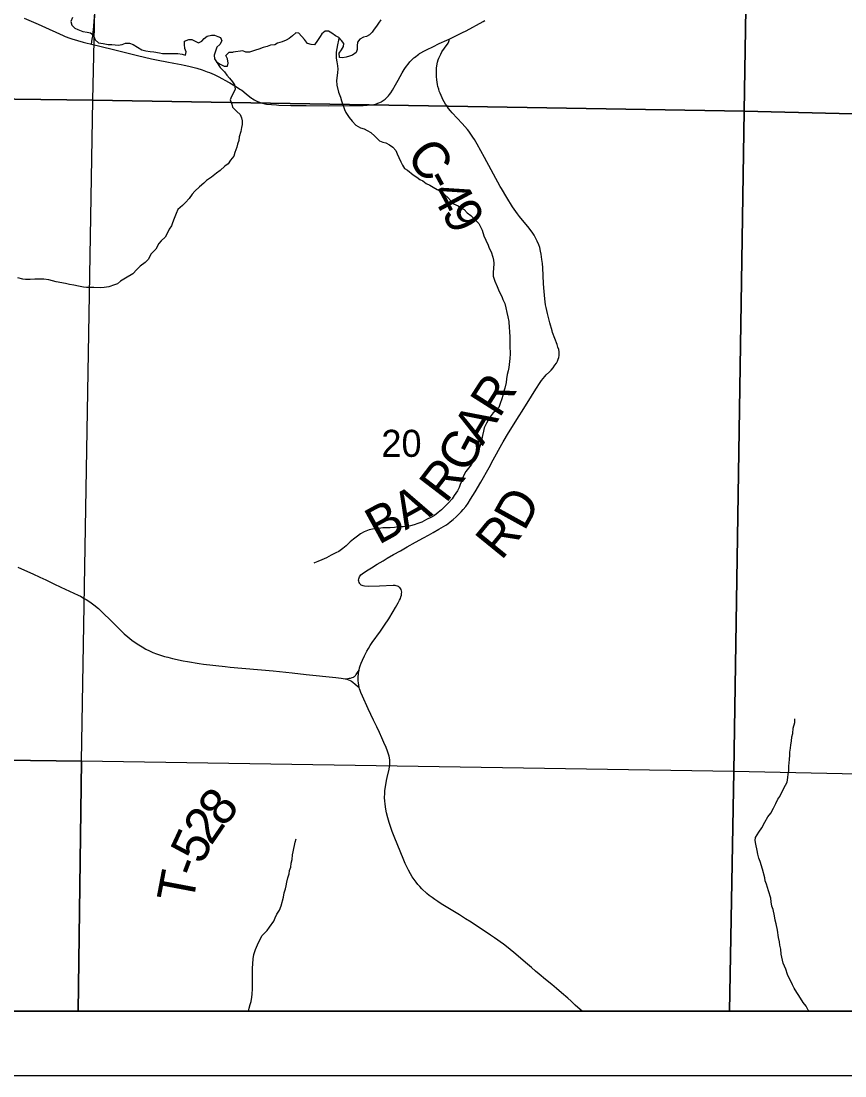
# Model space of a CAD drawing. Extents: x 0 to 34, y 0 to 22.
# Drawn here: x 11.294 to 12.568, y 13.5 to 15.132 of the extents above; entities that cross this region are included whole.
import ezdxf

# ---------------------------------------------------------------- set-up
doc = ezdxf.new("R2010")
doc.units = 0
for name, color, linetype in [('GM_X_Corporation', 7, 'Continuous'), ('GM_X_County_Road', 7, 'Continuous'), ('GM_X_County_Road_Text', 7, 'Continuous'), ('GM_X_Minor_River', 7, 'Continuous'), ('GM_X_Section_Text', 7, 'Continuous'), ('GM_X_Township_Road', 7, 'Continuous'), ('GM_X_Township_Road_Text', 7, 'Continuous'), ('SH_Data', 7, 'Continuous')]:
    doc.layers.add(name, color=color, linetype=linetype)

msp = doc.modelspace()

# ---------------------------------------------------------------- linework, layer by layer
at = {"layer": 'GM_X_Corporation'}
for points in [[(10.6, 16.036), (10.6, 15.0201), (11.4045, 15.0097), (11.4274, 16.0262)], [(11.4274, 16.0262), (12.4291, 16.0062), (12.4126, 14.9928), (11.4045, 15.0097)], [(12.4291, 16.0062), (13.4336, 15.974), (13.4208, 14.9679), (12.4126, 14.9928)], [(10.6, 15.0201), (10.6, 13.9971), (11.3871, 13.9868), (11.4045, 15.0097)], [(11.4045, 15.0097), (12.4126, 14.9928), (12.3963, 13.9711), (11.3871, 13.9868)], [(12.4126, 14.9928), (13.4208, 14.9679), (13.4018, 13.9496), (12.3963, 13.9711)], [(10.6, 13.9971), (10.6, 13.6), (11.382, 13.6), (11.3871, 13.9868)], [(11.382, 13.6), (12.3898, 13.6), (12.3963, 13.9711), (11.3871, 13.9868)], [(12.3898, 13.6), (13.3964, 13.6), (13.4018, 13.9496), (12.3963, 13.9711)]]:
    msp.add_lwpolyline(points, close=True, dxfattribs=at)
msp.add_lwpolyline([(10.9052, 15.3502), (10.897, 14.5214), (10.8818, 13.7678), (10.8788, 13.6), (16.4214, 13.6), (16.4212, 13.6609), (16.4339, 14.3806), (16.438, 14.5908), (16.4419, 14.8642), (16.4498, 15.4626)], dxfattribs=at)
at = {"layer": 'GM_X_County_Road'}
for points in [[(11.2986, 15.1368), (11.32, 15.1273), (11.3257, 15.1247), (11.3586, 15.1097), (11.3617, 15.1084), (11.369, 15.1056), (11.3723, 15.1047), (11.39, 15.0996), (11.3937, 15.0987), (11.4026, 15.0966), (11.4349, 15.0885), (11.4739, 15.079), (11.4957, 15.0739), (11.506, 15.0716), (11.519, 15.0691), (11.5303, 15.0672), (11.5413, 15.0651), (11.5461, 15.0641), (11.5531, 15.0626), (11.5593, 15.061), (11.5655, 15.0593), (11.5739, 15.0567), (11.5817, 15.0538), (11.5853, 15.0524), (11.5926, 15.0493), (11.5996, 15.0459), (11.6147, 15.0379), (11.6168, 15.0367), (11.6243, 15.032), (11.6333, 15.0264), (11.6351, 15.0251), (11.6421, 15.0197), (11.6503, 15.0131), (11.6521, 15.0118), (11.6544, 15.0103), (11.6565, 15.0092), (11.6594, 15.0077), (11.6624, 15.0065), (11.665, 15.0057), (11.6691, 15.0046), (11.6711, 15.0041), (11.6736, 15.0037), (11.6887, 15.0024), (11.6925, 15.0023), (11.711, 15.0017), (11.7346, 15.0015), (11.77, 15.0012), (11.8229, 15.0018), (11.8294, 15.0021), (11.8356, 15.0027), (11.8397, 15.0033), (11.8436, 15.0042), (11.8459, 15.0051), (11.8512, 15.0073), (11.8524, 15.0081), (11.8572, 15.0115), (11.8586, 15.0128), (11.862, 15.0163), (11.8638, 15.0185), (11.8658, 15.0214), (11.8683, 15.0254), (11.8732, 15.0336), (11.8773, 15.041), (11.8834, 15.052), (11.8865, 15.0572), (11.8885, 15.0602), (11.8939, 15.0677), (11.8951, 15.069), (11.9012, 15.0753), (11.9023, 15.0761), (11.9091, 15.0811), (11.9103, 15.0818), (11.919, 15.0867), (11.9218, 15.0881), (11.9305, 15.0923), (11.9406, 15.0973), (11.9525, 15.1028), (11.956, 15.1044), (11.9664, 15.1092), (11.9767, 15.1143), (11.9825, 15.1173), (12.0086, 15.1317), (12.0114, 15.1331)], [(11.8167, 14.1008), (11.8161, 14.1045), (11.8157, 14.108), (11.8152, 14.1113), (11.8151, 14.1144), (11.8152, 14.1177), (11.8156, 14.1223), (11.8163, 14.1263), (11.8167, 14.1279), (11.8175, 14.1312), (11.8185, 14.1347), (11.8198, 14.1386), (11.8218, 14.1435), (11.825, 14.15), (11.8285, 14.157), (11.8312, 14.1616), (11.834, 14.166), (11.8369, 14.1704), (11.8498, 14.1884), (11.8561, 14.1976), (11.8625, 14.2074), (11.8693, 14.2184), (11.873, 14.2247), (11.8772, 14.232), (11.8792, 14.2359), (11.8805, 14.2387), (11.8815, 14.2414), (11.8821, 14.2437), (11.8825, 14.2463), (11.8826, 14.2486), (11.8823, 14.2506), (11.8819, 14.2525), (11.8809, 14.2544), (11.8799, 14.2556), (11.8788, 14.2565), (11.8775, 14.2572), (11.8761, 14.2578), (11.8741, 14.2584), (11.8723, 14.2587), (11.8693, 14.259), (11.8482, 14.2579), (11.8319, 14.2573), (11.8251, 14.2576), (11.8228, 14.2581), (11.8214, 14.2586), (11.82, 14.2596), (11.8184, 14.2609), (11.8176, 14.2619), (11.8167, 14.2636), (11.8161, 14.2654), (11.8159, 14.2672), (11.8161, 14.2689), (11.8166, 14.2708), (11.8172, 14.2722), (11.8182, 14.2737), (11.8196, 14.2753), (11.8213, 14.2768), (11.8235, 14.2785), (11.8306, 14.2831), (11.836, 14.2864), (11.8448, 14.2917), (11.8537, 14.2971), (11.8602, 14.301), (11.87, 14.3067), (11.8805, 14.3127), (11.8913, 14.3187), (11.904, 14.3257), (11.9164, 14.3326), (11.924, 14.3368), (11.9315, 14.341), (11.94, 14.3459), (11.9508, 14.3524), (11.9537, 14.3544), (11.9578, 14.3574), (11.9622, 14.361), (11.967, 14.3652), (11.9709, 14.369), (11.9747, 14.373), (11.9779, 14.3766), (11.9817, 14.3813), (11.9852, 14.3862), (11.9891, 14.3922), (11.9962, 14.404), (12.0049, 14.4188), (12.0178, 14.4416), (12.024, 14.4532), (12.0374, 14.4774), (12.0398, 14.4814), (12.048, 14.4952), (12.0643, 14.5213), (12.0689, 14.5285), (12.0834, 14.5519), (12.09, 14.5626), (12.0969, 14.5731), (12.0991, 14.5762), (12.1039, 14.5824), (12.1062, 14.585), (12.1112, 14.5897), (12.1139, 14.5923), (12.1168, 14.5957), (12.1197, 14.5996), (12.1219, 14.6031), (12.1235, 14.606), (12.1248, 14.609), (12.1256, 14.6119), (12.1261, 14.6147), (12.1262, 14.6177), (12.126, 14.6206), (12.1255, 14.6238), (12.1243, 14.6278), (12.123, 14.6319), (12.1161, 14.6503), (12.1152, 14.6531), (12.1118, 14.6655), (12.1082, 14.6799), (12.106, 14.689), (12.1052, 14.693), (12.1039, 14.7026), (12.1034, 14.7079), (12.1025, 14.7194), (12.102, 14.7263), (12.1009, 14.7504), (12.1004, 14.757), (12.0996, 14.7631), (12.0984, 14.7715), (12.0975, 14.7764), (12.0961, 14.7819), (12.0947, 14.7861), (12.0923, 14.7919), (12.0903, 14.796), (12.0873, 14.8008), (12.0852, 14.8041), (12.0831, 14.8074), (12.0779, 14.8142), (12.0748, 14.8179), (12.0648, 14.8299), (12.0615, 14.8341), (12.0565, 14.8412), (12.054, 14.8449), (12.0452, 14.8592), (12.0368, 14.8729), (12.035, 14.8762), (12.0106, 14.9213), (11.9992, 14.9418), (11.995, 14.949), (11.9927, 14.9528), (11.9863, 14.962), (11.9844, 14.9645), (11.9803, 14.9693), (11.976, 14.9739), (11.9609, 14.99), (11.9581, 14.9932), (11.9551, 14.997), (11.9523, 15.0009), (11.9503, 15.0039), (11.9463, 15.011), (11.9451, 15.0135), (11.9419, 15.0207), (11.9407, 15.0238), (11.9398, 15.0269), (11.9387, 15.031), (11.9381, 15.0341), (11.9374, 15.0378), (11.9369, 15.0414), (11.9365, 15.0464), (11.9363, 15.0499), (11.9365, 15.0593), (11.9376, 15.0663), (11.9382, 15.0687), (11.9391, 15.072), (11.9402, 15.075), (11.9415, 15.078), (11.943, 15.0812), (11.9449, 15.0845), (11.9487, 15.0902), (11.9543, 15.098), (11.955, 15.0993), (11.9556, 15.1008), (11.9558, 15.1022), (11.956, 15.1035), (11.956, 15.1044)], [(11.2889, 14.2872), (11.3037, 14.2805), (11.3117, 14.2768), (11.3229, 14.2716), (11.332, 14.2674), (11.3443, 14.2616), (11.3552, 14.2565), (11.3821, 14.2441), (11.3857, 14.2423), (11.3916, 14.2389), (11.3945, 14.2372), (11.4, 14.2336), (11.4064, 14.229), (11.4134, 14.2231), (11.4159, 14.2209), (11.4366, 14.2003), (11.448, 14.1891), (11.4532, 14.1843), (11.459, 14.1792), (11.4651, 14.1743), (11.4703, 14.1705), (11.4757, 14.1669), (11.4809, 14.1637), (11.4868, 14.1605), (11.4925, 14.1577), (11.4976, 14.1554), (11.5032, 14.1531), (11.5093, 14.1509), (11.5154, 14.1491), (11.5208, 14.1477), (11.5278, 14.146), (11.5444, 14.1425), (11.5514, 14.1412), (11.5691, 14.1382), (11.576, 14.1373), (11.6096, 14.1334), (11.6172, 14.1326), (11.6839, 14.1268), (11.7129, 14.1239), (11.7349, 14.1213), (11.7806, 14.1164), (11.7887, 14.1155), (11.792, 14.1151), (11.7953, 14.1145), (11.7977, 14.1139), (11.8005, 14.1129), (11.803, 14.1117), (11.805, 14.1106), (11.8071, 14.1091), (11.8105, 14.1063), (11.8167, 14.1008)], [(11.7953, 14.1145), (11.799, 14.1149), (11.8012, 14.1152), (11.8036, 14.1156), (11.8061, 14.1163), (11.8078, 14.1171), (11.8085, 14.1175), (11.8094, 14.1181), (11.8102, 14.1188), (11.811, 14.1195), (11.8117, 14.1204), (11.8123, 14.1212), (11.8142, 14.124), (11.8167, 14.1279)], [(12.1616, 13.6), (12.1588, 13.6028), (12.1511, 13.6095), (12.1447, 13.6154), (12.1394, 13.6201), (12.1297, 13.6285), (12.1221, 13.635), (12.1146, 13.6415), (12.1053, 13.6491), (12.0955, 13.6574), (12.0898, 13.6622), (12.0834, 13.6675), (12.0771, 13.6729), (12.0704, 13.6785), (12.0594, 13.6882), (12.0472, 13.6981), (12.04, 13.7038), (12.0262, 13.7136), (12.0202, 13.7177), (11.9903, 13.7379), (11.9815, 13.7433), (11.972, 13.7492), (11.9592, 13.7569), (11.9437, 13.7664), (11.9385, 13.7698), (11.9338, 13.773), (11.9295, 13.776), (11.9252, 13.7794), (11.9216, 13.7824), (11.9138, 13.7897), (11.9107, 13.7929), (11.9076, 13.7964), (11.9048, 13.7998), (11.9019, 13.8037), (11.899, 13.8081), (11.8961, 13.8128), (11.893, 13.8184), (11.8905, 13.8235), (11.888, 13.8288), (11.8847, 13.8362), (11.881, 13.8454), (11.8708, 13.8706), (11.8679, 13.8782), (11.8633, 13.8921), (11.8612, 13.8992), (11.8591, 13.9072), (11.858, 13.9126), (11.8569, 13.9204), (11.8564, 13.9255), (11.8562, 13.9301), (11.8564, 13.9375), (11.8567, 13.9413), (11.857, 13.9445), (11.858, 13.9503), (11.8592, 13.9569), (11.8603, 13.962), (11.863, 13.9748), (11.8641, 13.9812), (11.8644, 13.9853), (11.8642, 13.9886), (11.8637, 13.992), (11.863, 13.995), (11.8623, 13.9977), (11.8606, 14.0023), (11.8583, 14.0082), (11.8551, 14.0159), (11.8521, 14.0229), (11.8482, 14.0316), (11.8441, 14.0403), (11.8391, 14.0506), (11.8307, 14.0682), (11.8219, 14.0874), (11.8193, 14.0932), (11.8181, 14.0963), (11.8172, 14.0989), (11.8167, 14.1008)]]:
    msp.add_lwpolyline(points, dxfattribs=at)
at = {"layer": 'GM_X_Minor_River'}
for points in [[(11.3735, 15.1379), (11.3709, 15.1318), (11.3724, 15.1257), (11.377, 15.1212), (11.3815, 15.1193), (11.3891, 15.1163), (11.396, 15.1151), (11.4009, 15.114), (11.4055, 15.111), (11.4085, 15.103), (11.4135, 15.0984), (11.4207, 15.0977), (11.4283, 15.0962), (11.434, 15.0958), (11.4393, 15.0954), (11.4439, 15.0947), (11.4499, 15.0962), (11.4553, 15.0981), (11.4613, 15.0981), (11.4674, 15.0959), (11.4807, 15.0879), (11.4868, 15.0864), (11.4933, 15.0853), (11.4993, 15.0845), (11.5081, 15.083), (11.5126, 15.0823), (11.5214, 15.0819), (11.5365, 15.0819), (11.543, 15.0808), (11.5479, 15.0796), (11.5491, 15.0846), (11.5472, 15.0899), (11.5464, 15.096), (11.5467, 15.1009), (11.5532, 15.1036), (11.5577, 15.1036), (11.5631, 15.1013), (11.568, 15.0983), (11.5733, 15.101), (11.5771, 15.1055), (11.5816, 15.109), (11.5881, 15.1105), (11.593, 15.1105), (11.598, 15.1086), (11.6025, 15.1067), (11.6044, 15.1014), (11.601, 15.0961), (11.5965, 15.0919), (11.5946, 15.0858), (11.5924, 15.0797), (11.5931, 15.0736), (11.5962, 15.0691), (11.6019, 15.0653), (11.608, 15.0626), (11.6129, 15.0623), (11.614, 15.0672), (11.6133, 15.074), (11.6106, 15.079), (11.6155, 15.0843), (11.622, 15.0842)], [(11.8504, 15.1344), (11.8466, 15.1291), (11.8436, 15.1245), (11.8398, 15.1196), (11.8371, 15.115), (11.8326, 15.1108), (11.828, 15.1086), (11.8235, 15.1074), (11.8178, 15.104), (11.8144, 15.0994), (11.8137, 15.0941), (11.8137, 15.0884), (11.8122, 15.0838), (11.8065, 15.0797), (11.8016, 15.0777), (11.7966, 15.0762), (11.7909, 15.0755), (11.7864, 15.0758), (11.786, 15.0827), (11.7894, 15.0876), (11.7928, 15.0929), (11.7931, 15.0975), (11.7897, 15.102), (11.7855, 15.1066), (11.7802, 15.1096), (11.7745, 15.1134), (11.7695, 15.1164), (11.7642, 15.1164), (11.7589, 15.1126), (11.7567, 15.1081), (11.7521, 15.1024), (11.7476, 15.0955), (11.7427, 15.0959), (11.737, 15.0974), (11.732, 15.1035), (11.7236, 15.1133), (11.7187, 15.1141), (11.7138, 15.1095), (11.7085, 15.1053), (11.7039, 15.1027), (11.6975, 15.1), (11.6906, 15.0981), (11.6861, 15.0954), (11.6796, 15.0947), (11.6747, 15.0928), (11.6683, 15.0912), (11.6618, 15.0889), (11.6565, 15.0874), (11.6516, 15.0859)], [(11.7857, 15.1064), (11.7848, 15.1028), (11.7833, 15.0956), (11.781, 15.0842), (11.781, 15.0796), (11.7814, 15.0747), (11.7822, 15.0694), (11.7834, 15.0629), (11.7838, 15.058), (11.7834, 15.0526), (11.7827, 15.0481), (11.7819, 15.0405), (11.782, 15.0333), (11.785, 15.0223), (11.7877, 15.0143), (11.7892, 15.009), (11.7927, 15.0002), (11.7942, 14.9953), (11.7961, 14.9907), (11.8011, 14.9831), (11.8057, 14.9775), (11.8118, 14.971), (11.819, 14.9672), (11.8247, 14.9653), (11.8292, 14.9631), (11.8346, 14.9596), (11.841, 14.9543), (11.8483, 14.9471), (11.8532, 14.9449), (11.8578, 14.9437), (11.8635, 14.9407), (11.8688, 14.9369), (11.8734, 14.932), (11.8757, 14.927), (11.878, 14.921), (11.881, 14.9145), (11.8837, 14.9092), (11.8871, 14.9043), (11.8917, 14.9016), (11.9001, 14.8944), (11.9058, 14.8906), (11.9107, 14.8872), (11.9153, 14.8849), (11.9202, 14.8811), (11.9259, 14.8785), (11.9313, 14.8751), (11.9373, 14.8717), (11.9419, 14.869), (11.9495, 14.8633), (11.9541, 14.8591), (11.9587, 14.8542), (11.9629, 14.8493), (11.9697, 14.8463), (11.9743, 14.8432), (11.9792, 14.8409), (11.9838, 14.8356), (11.9895, 14.8315), (11.9948, 14.8262), (12.0017, 14.8189), (12.0047, 14.8136), (12.007, 14.8087), (12.0097, 14.8), (12.0128, 14.7931), (12.0162, 14.7855), (12.0181, 14.781), (12.0208, 14.7749), (12.0235, 14.7669), (12.0246, 14.7624), (12.025, 14.7578), (12.0247, 14.7491), (12.0243, 14.7441), (12.0243, 14.7373), (12.0266, 14.7297), (12.0304, 14.7213), (12.0335, 14.7137), (12.0373, 14.7061), (12.0388, 14.7016), (12.0419, 14.6951), (12.0438, 14.6887), (12.0454, 14.6815), (12.0469, 14.6746), (12.0481, 14.6674), (12.0489, 14.6575), (12.0496, 14.6526), (12.0497, 14.6427), (12.05, 14.6374), (12.0501, 14.6298), (12.0505, 14.6173), (12.0498, 14.61), (12.0483, 14.5963), (12.0475, 14.591), (12.046, 14.5853), (12.0449, 14.5785), (12.0442, 14.5728), (12.0419, 14.5644), (12.0408, 14.5595), (12.0389, 14.553), (12.0374, 14.5477), (12.0351, 14.5405), (12.0329, 14.5344), (12.0287, 14.5298)], [(11.6516, 15.0859), (11.647, 15.084), (11.6413, 15.084), (11.6368, 15.0862), (11.6219, 15.0842)], [(11.5962, 15.0691), (11.6019, 15.0604), (11.6084, 15.0535), (11.6122, 15.0486), (11.6164, 15.044), (11.6206, 15.0383), (11.624, 15.0334), (11.6248, 15.027), (11.6218, 15.0201), (11.6195, 15.0155), (11.6173, 15.0102), (11.6196, 15.0034), (11.6207, 14.9988), (11.6276, 14.9924), (11.6329, 14.9875), (11.6348, 14.9825), (11.6356, 14.978), (11.6356, 14.9723), (11.6349, 14.9677), (11.6337, 14.9616), (11.6311, 14.9533), (11.6304, 14.9476), (11.6285, 14.9419), (11.6274, 14.9369), (11.6243, 14.9289), (11.6228, 14.9232), (11.6175, 14.9168), (11.6141, 14.9114), (11.6092, 14.9076), (11.6016, 14.9008), (11.5963, 14.897), (11.5884, 14.8909), (11.5808, 14.8855), (11.5763, 14.8814), (11.5698, 14.8757), (11.5626, 14.8688), (11.5585, 14.8642), (11.5536, 14.8578), (11.5483, 14.8517), (11.5437, 14.8467), (11.5362, 14.8406), (11.5335, 14.8346), (11.5305, 14.8266), (11.5282, 14.8201), (11.5267, 14.8152), (11.523, 14.8102), (11.5207, 14.8057), (11.5165, 14.7981), (11.5105, 14.7924), (11.5071, 14.7878), (11.5022, 14.7794), (11.495, 14.7722), (11.4901, 14.7631), (11.4859, 14.7585), (11.478, 14.7528), (11.4727, 14.7478), (11.4666, 14.741), (11.4552, 14.7345), (11.4477, 14.7296), (11.4427, 14.7258), (11.4382, 14.7242), (11.4295, 14.7212), (11.4222, 14.72), (11.4169, 14.7193), (11.4063, 14.72), (11.3949, 14.72), (11.3904, 14.7207), (11.3828, 14.7219), (11.3752, 14.7234), (11.3687, 14.7245), (11.3626, 14.7264), (11.3482, 14.7287), (11.3368, 14.7317), (11.3288, 14.7328), (11.3148, 14.7328), (11.3079, 14.7324), (11.3007, 14.7324), (11.2962, 14.7331), (11.2886, 14.735)], [(12.0287, 14.5298), (12.0242, 14.526), (12.0181, 14.518), (12.0136, 14.51), (12.0102, 14.5028), (12.0091, 14.4979), (12.0076, 14.491), (12.0065, 14.4857), (12.0053, 14.4808), (12.0038, 14.4754), (12.0019, 14.4693), (11.9985, 14.4629), (11.9967, 14.4572), (11.9929, 14.4511), (11.9899, 14.4454), (11.9861, 14.4404), (11.9819, 14.4351), (11.9781, 14.4283), (11.9759, 14.4222), (11.9732, 14.4153), (11.9714, 14.4104), (11.9687, 14.4054), (11.9638, 14.3982), (11.9608, 14.3929), (11.9547, 14.386), (11.9502, 14.3819), (11.9441, 14.3758), (11.9392, 14.3716), (11.9335, 14.3674), (11.9286, 14.3647), (11.921, 14.3609), (11.9138, 14.3571), (11.9077, 14.3548), (11.9021, 14.3525), (11.8964, 14.3514), (11.8918, 14.3506), (11.885, 14.3498), (11.8778, 14.3498), (11.8713, 14.3487), (11.8649, 14.3483), (11.8588, 14.3479), (11.8535, 14.3483), (11.847, 14.3471), (11.8417, 14.3467), (11.8372, 14.346), (11.8322, 14.3448), (11.8246, 14.3421), (11.819, 14.3387), (11.8144, 14.3353), (11.808, 14.3303), (11.8027, 14.3265), (11.7966, 14.3204), (11.7917, 14.3162), (11.7852, 14.3117), (11.7807, 14.3094), (11.7735, 14.3056), (11.7663, 14.3014), (11.7591, 14.2983), (11.753, 14.296), (11.7477, 14.2938), (11.7464, 14.2933)], [(12.5126, 13.6), (12.5116, 13.6016), (12.5082, 13.6077), (12.5036, 13.6137), (12.4971, 13.6244), (12.494, 13.6293), (12.4899, 13.6358), (12.4872, 13.6407), (12.4845, 13.6464), (12.4818, 13.651), (12.4795, 13.657), (12.4769, 13.665), (12.4746, 13.67), (12.4727, 13.6745), (12.4696, 13.6882), (12.4692, 13.6962), (12.4676, 13.7023), (12.4669, 13.7076), (12.4657, 13.714), (12.4638, 13.7254), (12.4619, 13.7353), (12.4603, 13.741), (12.4592, 13.7479), (12.4572, 13.7577), (12.4553, 13.7627), (12.4542, 13.7695), (12.4534, 13.7748), (12.4499, 13.7866), (12.4469, 13.7969), (12.445, 13.8018), (12.4442, 13.8064), (12.4407, 13.8201), (12.4369, 13.8318), (12.435, 13.8368), (12.4335, 13.8429), (12.4323, 13.8486), (12.4304, 13.8588), (12.4292, 13.8641), (12.43, 13.8687), (12.4353, 13.8771), (12.4398, 13.8839), (12.4443, 13.8927), (12.4489, 13.901), (12.4534, 13.9068), (12.4579, 13.9144), (12.4613, 13.9216), (12.4647, 13.9281), (12.4674, 13.9326), (12.473, 13.944), (12.4764, 13.9501), (12.4787, 13.9547), (12.4802, 13.9619), (12.4806, 13.9669), (12.4813, 13.9722), (12.4817, 13.9794), (12.4824, 13.9897), (12.4832, 13.9961), (12.4831, 14.0007), (12.4839, 14.0072), (12.4846, 14.0121), (12.4854, 14.0182), (12.4861, 14.0246), (12.4876, 14.03), (12.4883, 14.0379), (12.4906, 14.0467), (12.491, 14.0524), (12.491, 14.0525)], [(11.6457, 13.6), (11.6457, 13.6003), (11.6468, 13.6049), (11.6483, 13.6106), (11.6498, 13.6152), (11.6509, 13.622), (11.6513, 13.6266), (11.652, 13.6346), (11.652, 13.6498), (11.6516, 13.6551), (11.6516, 13.6669), (11.6523, 13.6733), (11.6527, 13.6813), (11.6538, 13.6881), (11.6564, 13.6954), (11.6613, 13.7064), (11.6666, 13.7171), (11.6742, 13.725), (11.678, 13.7304), (11.6848, 13.7395), (11.6866, 13.7448), (11.6893, 13.7502), (11.6934, 13.7566), (11.6961, 13.7631), (11.6995, 13.7768), (11.701, 13.7832), (11.7028, 13.7897), (11.7036, 13.7943), (11.7051, 13.8), (11.7062, 13.8064), (11.7085, 13.8125), (11.7092, 13.8178), (11.7111, 13.8232), (11.7115, 13.8292), (11.713, 13.8349), (11.7137, 13.8422), (11.7148, 13.8467), (11.7156, 13.8517), (11.7167, 13.8566), (11.7178, 13.8619), (11.7193, 13.8669)]]:
    msp.add_lwpolyline(points, dxfattribs=at)
at = {"layer": 'GM_X_Township_Road'}
msp.add_lwpolyline([(11.4026, 15.0966), (11.4039, 15.104), (11.4047, 15.1091), (11.4053, 15.1138), (11.4055, 15.1162), (11.4057, 15.1181), (11.4088, 15.1582)], dxfattribs=at)
at = {"layer": 'SH_Data'}
for points in [[(10.5, 20.5), (17.5, 20.5), (17.5, 13.5), (10.5, 13.5)], [(10.6, 20.4), (17.4, 20.4), (17.4, 13.6), (10.6, 13.6)]]:
    msp.add_lwpolyline(points, close=True, dxfattribs=at)

# ---------------------------------------------------------------- texts
at = {"layer": 'GM_X_County_Road_Text'}
for s, rotation, p in [('C', 308.8421, (11.8877, 14.9218)), ('-', 298.461, (11.9154, 14.8877)), ('4', 298.3085, (11.9265, 14.8672)), ('9', 298.624, (11.9433, 14.8361)), ('R', 57.5809, (12.0335, 14.5165)), ('A', 58.8932, (12.0078, 14.474)), ('G', 62.2637, (11.985, 14.4305)), ('R', 52.5802, (11.951, 14.3846)), ('A', 28.9735, (11.8881, 14.3438)), ('D', 60.9762, (12.0722, 14.3415)), ('B', 28.7456, (11.8469, 14.3212)), ('R', 50.8446, (12.0367, 14.2964))]:
    msp.add_text(s, height=0.0568, rotation=rotation, dxfattribs=at).set_placement(p)
at = {"layer": 'GM_X_Section_Text'}
msp.add_text('20', height=0.04186, rotation=0, dxfattribs=at).set_placement((11.8511, 14.4579))
at = {"layer": 'GM_X_Township_Road_Text'}
for s, rotation, p in [('8', 50.7095, (11.6068, 13.883)), ('2', 55.6142, (11.5878, 13.8552)), ('5', 65.0806, (11.5742, 13.8256)), ('-', 69.4467, (11.5665, 13.8048)), ('T', 79.249, (11.5593, 13.7655))]:
    msp.add_text(s, height=0.0568, rotation=rotation, dxfattribs=at).set_placement(p)

doc.saveas('drawing.dxf')
